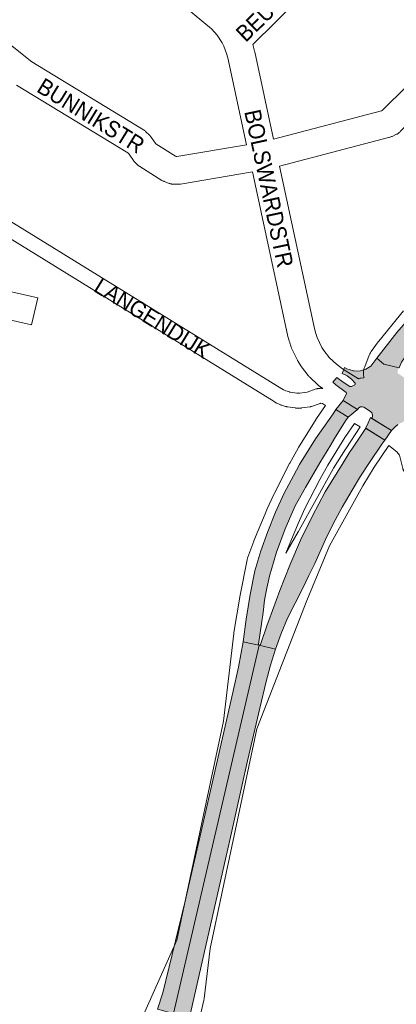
# Paper-space layout 'Layout1' of a CAD drawing. Header units: metres. Extents: x 123097 to 144122, y 392739 to 407589.
# Tile 220 of 510: x 129557 to 129734, y 398644 to 399106. Entities that reach past the tile are written whole.
import ezdxf
from ezdxf.enums import TextEntityAlignment as Align

# ---------------------------------------------------------------- set-up
doc = ezdxf.new("R2010")
doc.units = ezdxf.units.M
doc.header["$MEASUREMENT"] = 0
for name, color, linetype, lineweight in [('gs-anno-wegen algemeen tekst', 7, 'Continuous', 0), ('gs-knt-fietspaden', 7, 'Continuous', 0), ('gs-knt-hoofdweg', 7, 'Continuous', 0), ('gs-knt-wegen algemeen', 7, 'Continuous', 0), ('ir-ARC-asfalt-hoofdwegen-te inspecteren', 5, 'Continuous', 0)]:
    doc.layers.add(name, color=color, linetype=linetype, lineweight=lineweight)
doc.styles.add('Style-Arial', font='arial.ttf')

psp = doc.layouts.get("Layout1")

# ---------------------------------------------------------------- hatches: boundary and pattern name
at = {"layer": 'ir-ARC-asfalt-hoofdwegen-te inspecteren', "linetype": 'Continuous', "lineweight": 13}
for points in [[(129811.104, 399036.887), (129765.41, 398992.89), (129754.511, 398982.066), (129744.057, 398970.811), (129734.065, 398959.144), (129724.552, 398947.083), (129727.96, 398944.303), (129735.05, 398942.556), (129736.273, 398945.31), (129737.606, 398947.266), (129738.168, 398947.952), (129744.404, 398955.545), (129753.601, 398966.045), (129763.168, 398976.21), (129773.09, 398986.028), (129783.145, 398995.677), (129793.186, 399006.094), (129797.855, 399011.531), (129802.031, 399017.354), (129805.684, 399023.519), (129809.403, 399028.911), (129812.508, 399032.617), (129812.671, 399032.767), (129813.599, 399033.628)], [(129705.78, 398938.1), (129703.871, 398935.917), (129705.393, 398934.627), (129710.201, 398931.017), (129710.393, 398930.726), (129710.357, 398930.379), (129709.007, 398927.646), (129708.735, 398927.304), (129715.507, 398923.02), (129716.119, 398923.772), (129716.989, 398924.201), (129717.768, 398924.257), (129718.52, 398924.044), (129721.581, 398922.133), (129722.211, 398921.398), (129722.522, 398920.482), (129722.497, 398919.639), (129722.2, 398918.849), (129731.478, 398913.103), (129732.843, 398914.607), (129734.424, 398915.88), (129735.544, 398916.507), (129736.124, 398916.745), (129736.711, 398916.963), (129736.969, 398917.06), (129741.356, 398925.045), (129737.785, 398927.253), (129737.422, 398927.879), (129737.763, 398928.517), (129738.485, 398928.563), (129742.323, 398926.757), (129745.671, 398932.624), (129741.026, 398935.459), (129735.194, 398939.513), (129734.994, 398939.622), (129734.779, 398939.729), (129734.371, 398940.133), (129734.319, 398940.909), (129735.05, 398942.556), (129727.96, 398944.303), (129724.552, 398947.083), (129721.814, 398943.415), (129719.495, 398941.921), (129716.853, 398941.128), (129715.431, 398941.017), (129714.007, 398941.112), (129713.583, 398941.196), (129711.631, 398941.751), (129710.472, 398942.174), (129709.333, 398942.652), (129708.312, 398939.941), (129710.585, 398938.772), (129712.627, 398937.235), (129714.378, 398935.373), (129714.455, 398934.979), (129714.223, 398934.651), (129713.355, 398934.125), (129712.672, 398933.776), (129712.291, 398933.741), (129711.924, 398933.851), (129708.746, 398935.823)], [(129711.148, 398919.423), (129711.155, 398919.417), (129715.507, 398923.02), (129708.735, 398927.304), (129705.33, 398923.029)], [(129681.107, 398883.655), (129677, 398874.798), (129673.309, 398865.759), (129670.043, 398856.559), (129667.208, 398847.217), (129664.982, 398836.1), (129663.181, 398824.548), (129661.767, 398813.917), (129665.299, 398813.129), (129669.313, 398812.234), (129669.013, 398812.445), (129668.945, 398812.806), (129670.378, 398822.301), (129671.193, 398827.702), (129671.833, 398833.427), (129672.83, 398839.1), (129674.182, 398844.7), (129677.503, 398855.973), (129681.532, 398867.012), (129686.253, 398877.774), (129691.04, 398886.371), (129697.735, 398897.92), (129703.04, 398906.331), (129704.761, 398909.394), (129709.826, 398917.718), (129711.148, 398919.423), (129705.33, 398923.029), (129704.099, 398920.946), (129695.846, 398909.234), (129688.219, 398897.106), (129685.397, 398891.903)], [(129719.289, 398914.186), (129728.3, 398908.619), (129731.478, 398913.103), (129721.631, 398919.254), (129720.555, 398916.696), (129720.532, 398916.645)], [(129679.071, 398837.971), (129673.757, 398823.963), (129673.033, 398821.825), (129669.899, 398812.573), (129669.673, 398812.287), (129669.313, 398812.234), (129676.951, 398810.397), (129679.597, 398817.78), (129682.682, 398824.99), (129686.195, 398832.002), (129689.737, 398839.052), (129692.687, 398845.073), (129695.433, 398850.668), (129697.291, 398854.923), (129700.508, 398862.005), (129703.897, 398869.006), (129708.346, 398877.142), (129713.016, 398885.153), (129717.005, 398891.69), (129721.139, 398898.135), (129726.919, 398906.667), (129728.3, 398908.619), (129719.419, 398914.21), (129718.179, 398912.427), (129712.776, 398904.372), (129711.948, 398903.176), (129708.745, 398897.875), (129700.376, 398884.313), (129694.357, 398873.057), (129688.794, 398861.569), (129683.696, 398849.868)], [(129629.017, 398639.338), (129629.063, 398639.326), (129669.313, 398812.234), (129665.299, 398813.129), (129661.767, 398813.917), (129659.631, 398801.914), (129656.937, 398790.023), (129641.571, 398722.726), (129634.33, 398691.463), (129624.067, 398648.956), (129621.548, 398641.272), (129624.294, 398640.559)], [(129661.168, 398746), (129663.844, 398758.001), (129669.636, 398782.689), (129672.608, 398795.271), (129674.615, 398802.881), (129676.951, 398810.397), (129669.313, 398812.234), (129629.063, 398639.326), (129636.551, 398637.361), (129655.768, 398722.171)]]:
    psp.add_hatch(color=5, dxfattribs=at).paths.add_polyline_path(points, flags=0)

# ---------------------------------------------------------------- linework, layer by layer
at = {"layer": 'gs-knt-fietspaden', "color": 7, "linetype": 'Continuous', "flags": 128}
for points in [[(129504.955, 399040.55), (129679.961, 398932.729), (129680.649, 398932.305), (129680.805, 398932.238), (129681.897, 398931.773), (129683.591, 398931.225), (129683.722, 398931.205), (129687, 398930.701), (129688.472, 398930.697), (129691.839, 398931.197), (129696.072, 398932.656), (129696.22, 398932.704), (129696.369, 398932.744), (129696.521, 398932.778), (129696.673, 398932.806), (129696.827, 398932.826), (129697.868, 398932.942), (129698.035, 398932.957), (129698.203, 398932.964), (129698.371, 398932.962), (129698.538, 398932.953), (129698.705, 398932.935), (129698.871, 398932.91), (129699.151, 398932.86)], [(129700.454, 398924.876), (129699.037, 398925.75), (129698.142, 398925.91), (129697.992, 398925.893), (129693.82, 398924.455), (129693.666, 398924.405), (129693.509, 398924.363), (129693.351, 398924.329), (129693.192, 398924.301), (129689.242, 398923.714), (129689.111, 398923.698), (129689.067, 398923.693), (129688.979, 398923.686), (129688.892, 398923.68), (129688.847, 398923.679), (129688.716, 398923.676), (129686.715, 398923.682), (129686.584, 398923.686), (129686.541, 398923.687), (129686.453, 398923.693), (129686.366, 398923.701), (129686.323, 398923.706), (129686.193, 398923.723), (129682.654, 398924.267), (129682.245, 398924.33), (129682.107, 398924.354), (129682.073, 398924.361), (129681.97, 398924.384), (129681.902, 398924.401), (129681.834, 398924.419), (129681.733, 398924.449), (129681.7, 398924.459), (129679.824, 398925.044), (129679.657, 398925.101), (129679.494, 398925.166), (129679.289, 398925.253), (129678.052, 398925.781), (129677.654, 398925.95), (129677.535, 398926.004), (129677.496, 398926.023), (129677.418, 398926.063), (129677.341, 398926.103), (129677.303, 398926.125), (129677.19, 398926.191), (129676.281, 398926.751), (129501.294, 399034.559)], [(129741.74, 398887.589), (129741.692, 398887.631), (129741.672, 398887.648), (129741.578, 398887.738), (129741.54, 398887.774), (129741.469, 398887.85), (129741.416, 398887.907), (129741.364, 398887.966), (129741.298, 398888.046), (129741.266, 398888.087), (129741.187, 398888.191), (129741.172, 398888.212), (129741.084, 398888.341), (129737.266, 398894.257), (129737.18, 398894.397), (129737.101, 398894.541), (129737.028, 398894.688), (129736.963, 398894.839), (129736.905, 398894.993), (129736.854, 398895.149), (129736.81, 398895.308), (129735.243, 398901.567), (129733.936, 398903.156), (129730.211, 398906.106)]]:
    psp.add_lwpolyline(points, dxfattribs=at)
at = {"layer": 'gs-knt-hoofdweg', "color": 7, "linetype": 'Continuous', "flags": 128}
for points in [[(129715.951, 398937.474), (129716.222, 398937.55), (129716.524, 398937.623), (129716.829, 398937.684), (129717.135, 398937.734), (129718.44, 398937.918), (129718.346, 398939.7), (129718.335, 398940.084), (129718.343, 398940.469), (129718.368, 398940.853), (129718.413, 398941.235), (129718.475, 398941.614), (129718.556, 398941.99), (129718.655, 398942.362), (129718.771, 398942.729), (129718.905, 398943.089), (129721.064, 398948.503), (129721.218, 398948.863), (129721.389, 398949.215), (129721.577, 398949.559), (129721.782, 398949.893), (129722.003, 398950.216), (129725.257, 398954.736), (129725.402, 398954.931), (129725.553, 398955.121), (129737.209, 398969.401)], [(129601.156, 398607.797), (129630.641, 398673.697), (129652.52, 398776.623), (129657.308, 398817.792), (129657.333, 398817.988), (129657.363, 398818.182), (129660.131, 398834.81), (129660.174, 398835.048), (129663.592, 398852.341), (129663.66, 398852.653), (129663.741, 398852.962), (129663.833, 398853.267), (129663.938, 398853.569), (129666.722, 398861.09), (129666.838, 398861.384), (129672.836, 398875.809), (129672.963, 398876.099), (129676.333, 398883.379), (129676.471, 398883.662), (129683.586, 398897.569), (129683.736, 398897.848), (129687.67, 398904.839), (129687.83, 398905.11), (129696.052, 398918.465), (129696.162, 398918.639), (129696.276, 398918.809), (129700.454, 398924.876)], [(129687.566, 398869.51), (129681.744, 398855.508), (129687.684, 398865.468), (129687.807, 398865.751), (129687.942, 398866.03), (129688.088, 398866.304), (129704.126, 398895.107), (129704.303, 398895.409), (129709.81, 398904.354), (129709.962, 398904.592), (129716.764, 398914.815), (129714.105, 398916.454), (129709.586, 398909.892), (129701.555, 398896.846), (129697.776, 398890.13), (129690.805, 398876.506), (129687.568, 398869.516), (129687.567, 398869.513), (129687.566, 398869.51)], [(129730.211, 398906.106), (129723.378, 398895.836), (129718.037, 398887.16), (129702.311, 398858.917), (129691.718, 398833.292), (129668.131, 398773.017), (129646.21, 398669.894), (129643.419, 398646.348), (129643.38, 398646.063), (129643.331, 398645.779), (129643.272, 398645.497), (129612.957, 398513.562)]]:
    psp.add_lwpolyline(points, dxfattribs=at)
at = {"layer": 'gs-knt-wegen algemeen', "color": 7, "linetype": 'Continuous', "flags": 128}
for points in [[(129676.077, 399050.059), (129726.781, 399063.337), (129727.294, 399063.578), (129761.51, 399097.203), (129761.736, 399097.415), (129761.972, 399097.616), (129771.463, 399105.313), (129778.169, 399111.934), (129736.985, 399153.664)], [(129663.346, 399047.332), (129654.514, 399088.168), (129653.991, 399090.197), (129652.724, 399093.601), (129651.904, 399095.251), (129649.591, 399098.798), (129646.814, 399101.875), (129587.055, 399151.433)], [(129697.998, 399125.823), (129666.276, 399094.517)], [(129790.82, 399106.215), (129790.631, 399105.98), (129790.433, 399105.754), (129790.224, 399105.538), (129780.383, 399095.824), (129780.152, 399095.607), (129779.911, 399095.401), (129770.415, 399087.699), (129735.626, 399053.511), (129735.396, 399053.296), (129735.156, 399053.092), (129734.906, 399052.899), (129734.647, 399052.72), (129734.38, 399052.553), (129734.105, 399052.399), (129733.824, 399052.258), (129731.764, 399051.294), (129731.494, 399051.175), (129731.218, 399051.068), (129730.938, 399050.974), (129730.653, 399050.892), (129678.831, 399037.322)], [(129544.613, 399100.473), (129562.361, 399086.324), (129614.93, 399054.317), (129615.171, 399054.164), (129615.405, 399054), (129615.631, 399053.825), (129615.849, 399053.641), (129616.059, 399053.448), (129617.675, 399051.893), (129617.868, 399051.7), (129618.052, 399051.498), (129618.228, 399051.289), (129618.395, 399051.073), (129618.553, 399050.85), (129620.635, 399047.773), (129629.93, 399041.99), (129630.29, 399041.851)], [(129666.276, 399094.517), (129666.312, 399094.422), (129666.387, 399094.208), (129666.455, 399093.992), (129666.515, 399093.773), (129667.154, 399091.291), (129667.213, 399091.044), (129676.077, 399050.059)], [(129666.1, 399034.592), (129632.221, 399028.913), (129631.939, 399028.872), (129631.654, 399028.843), (129631.369, 399028.827), (129631.083, 399028.823), (129628.991, 399028.843), (129628.7, 399028.853), (129628.411, 399028.875), (129628.122, 399028.91), (129627.835, 399028.958), (129627.551, 399029.019), (129627.27, 399029.092), (129626.992, 399029.178), (129626.719, 399029.276), (129624.683, 399030.058), (129624.397, 399030.175), (129624.117, 399030.306), (129623.844, 399030.451), (129623.578, 399030.608), (129613.141, 399037.102), (129612.911, 399037.252), (129612.687, 399037.411), (129612.471, 399037.58), (129612.262, 399037.757), (129612.06, 399037.944), (129611.125, 399038.846), (129610.934, 399039.038), (129610.751, 399039.239), (129610.576, 399039.446), (129610.41, 399039.661), (129610.253, 399039.883), (129608.153, 399042.986), (129607.547, 399043.569), (129555.239, 399075.417)], [(129630.29, 399041.851), (129630.634, 399041.848), (129663.346, 399047.332)], [(129678.831, 399037.322), (129695.319, 398961.017), (129695.9, 398958.772), (129696.562, 398956.828), (129698.811, 398952.167), (129699.726, 398950.718), (129702.369, 398947.326), (129705.589, 398944.264), (129708.506, 398942.175), (129715.951, 398937.474)], [(129699.151, 398932.86), (129697.641, 398933.941), (129697.4, 398934.122), (129697.168, 398934.314), (129696.945, 398934.517), (129693.045, 398938.226), (129692.873, 398938.396), (129692.707, 398938.572), (129692.548, 398938.754), (129692.396, 398938.942), (129689.258, 398942.969), (129688.89, 398943.493), (129687.605, 398945.527), (129687.551, 398945.613), (129687.441, 398945.801), (129687.392, 398945.89), (129687.291, 398946.083), (129687.246, 398946.175), (129684.663, 398951.527), (129684.553, 398951.767), (129684.453, 398952.012), (129684.363, 398952.26), (129683.496, 398954.81), (129683.422, 398955.041), (129683.357, 398955.274), (129682.682, 398957.881), (129682.621, 398958.138), (129666.1, 399034.592)], [(129562.309, 398962.8), (129562.305, 398962.8), (129488.377, 398979.485)]]:
    psp.add_lwpolyline(points, dxfattribs=at)
psp.add_lwpolyline([(129491.248, 398992.184), (129565.172, 398975.5, -0.369094), (129565.179, 398975.489), (129562.317, 398962.807), (129562.309, 398962.8)], format="xyb", dxfattribs=at)
at = {"layer": 'ir-ARC-asfalt-hoofdwegen-te inspecteren', "color": 5, "linetype": 'Continuous', "lineweight": 13, "flags": 128}
for points in [[(129811.104, 399036.887), (129765.41, 398992.89), (129754.511, 398982.066), (129744.057, 398970.811), (129734.065, 398959.144), (129724.552, 398947.083), (129727.96, 398944.303), (129735.05, 398942.556), (129736.273, 398945.31), (129737.606, 398947.266), (129738.168, 398947.952), (129744.404, 398955.545), (129753.601, 398966.045), (129763.168, 398976.21), (129773.09, 398986.028), (129783.145, 398995.677), (129793.186, 399006.094), (129797.855, 399011.531), (129802.031, 399017.354), (129805.684, 399023.519), (129809.403, 399028.911), (129812.508, 399032.617), (129812.671, 399032.767), (129813.599, 399033.628)], [(129711.148, 398919.423), (129711.155, 398919.417), (129715.507, 398923.02), (129708.735, 398927.304), (129705.33, 398923.029)], [(129681.107, 398883.655), (129677, 398874.798), (129673.309, 398865.759), (129670.043, 398856.559), (129667.208, 398847.217), (129664.982, 398836.1), (129663.181, 398824.548), (129661.767, 398813.917), (129665.299, 398813.129), (129669.313, 398812.234), (129669.013, 398812.445), (129668.945, 398812.806), (129670.378, 398822.301), (129671.193, 398827.702), (129671.833, 398833.427), (129672.83, 398839.1), (129674.182, 398844.7), (129677.503, 398855.973), (129681.532, 398867.012), (129686.253, 398877.774), (129691.04, 398886.371), (129697.735, 398897.92), (129703.04, 398906.331), (129704.761, 398909.394), (129709.826, 398917.718), (129711.148, 398919.423), (129705.33, 398923.029), (129704.099, 398920.946), (129695.846, 398909.234), (129688.219, 398897.106), (129685.397, 398891.903)], [(129719.289, 398914.186), (129728.3, 398908.619), (129731.478, 398913.103), (129721.631, 398919.254), (129720.555, 398916.696), (129720.532, 398916.645)], [(129679.071, 398837.971), (129673.757, 398823.963), (129673.033, 398821.825), (129669.899, 398812.573), (129669.673, 398812.287), (129669.313, 398812.234), (129676.951, 398810.397), (129679.597, 398817.78), (129682.682, 398824.99), (129686.195, 398832.002), (129689.737, 398839.052), (129692.687, 398845.073), (129695.433, 398850.668), (129697.291, 398854.923), (129700.508, 398862.005), (129703.897, 398869.006), (129708.346, 398877.142), (129713.016, 398885.153), (129717.005, 398891.69), (129721.139, 398898.135), (129726.919, 398906.667), (129728.3, 398908.619), (129719.419, 398914.21), (129718.179, 398912.427), (129712.776, 398904.372), (129711.948, 398903.176), (129708.745, 398897.875), (129700.376, 398884.313), (129694.357, 398873.057), (129688.794, 398861.569), (129683.696, 398849.868)], [(129629.017, 398639.338), (129629.063, 398639.326), (129669.313, 398812.234), (129665.299, 398813.129), (129661.767, 398813.917), (129659.631, 398801.914), (129656.937, 398790.023), (129641.571, 398722.726), (129634.33, 398691.463), (129624.067, 398648.956), (129621.548, 398641.272), (129624.294, 398640.559)], [(129661.168, 398746), (129663.844, 398758.001), (129669.636, 398782.689), (129672.608, 398795.271), (129674.615, 398802.881), (129676.951, 398810.397), (129669.313, 398812.234), (129629.063, 398639.326), (129636.551, 398637.361), (129655.768, 398722.171)]]:
    psp.add_lwpolyline(points, close=True, dxfattribs=at)
psp.add_lwpolyline([(129735.05, 398942.556), (129727.96, 398944.303), (129724.552, 398947.083), (129721.814, 398943.415), (129719.495, 398941.921), (129716.853, 398941.128), (129715.431, 398941.017), (129714.007, 398941.112), (129713.583, 398941.196), (129711.631, 398941.751), (129710.472, 398942.174), (129709.333, 398942.652), (129708.312, 398939.941), (129710.585, 398938.772), (129712.627, 398937.235), (129714.378, 398935.373), (129714.455, 398934.979), (129714.223, 398934.651), (129713.355, 398934.125), (129712.672, 398933.776), (129712.291, 398933.741), (129711.924, 398933.851), (129708.746, 398935.823), (129705.78, 398938.1), (129703.871, 398935.917), (129705.393, 398934.627), (129710.201, 398931.017), (129710.393, 398930.726), (129710.357, 398930.379), (129709.007, 398927.646), (129708.735, 398927.304), (129715.507, 398923.02), (129716.119, 398923.772), (129716.989, 398924.201), (129717.768, 398924.257), (129718.52, 398924.044), (129721.581, 398922.133), (129722.211, 398921.398), (129722.522, 398920.482), (129722.497, 398919.639), (129722.2, 398918.849), (129731.478, 398913.103), (129732.843, 398914.607), (129734.424, 398915.88)], dxfattribs=at)

# ---------------------------------------------------------------- texts
at = {"layer": 'gs-anno-wegen algemeen tekst', "color": 7, "style": 'Style-Arial', "width": 0.909091}
for s, rotation, p in [('BEUSICHEMSTR', 44.43761, (129688.014, 399125.116)), ('BUNNIKSTR', 328.311, (129590.234, 399061.019)), ('BOLSWARDSTR', 282.04029, (129673.872, 399026.826)), ('LANGENDIJK', 328.33597, (129619.112, 398966.016))]:
    psp.add_text(s, height=7.7, rotation=rotation, dxfattribs=at).set_placement(p, align=Align.MIDDLE_CENTER)

doc.saveas('drawing.dxf')
